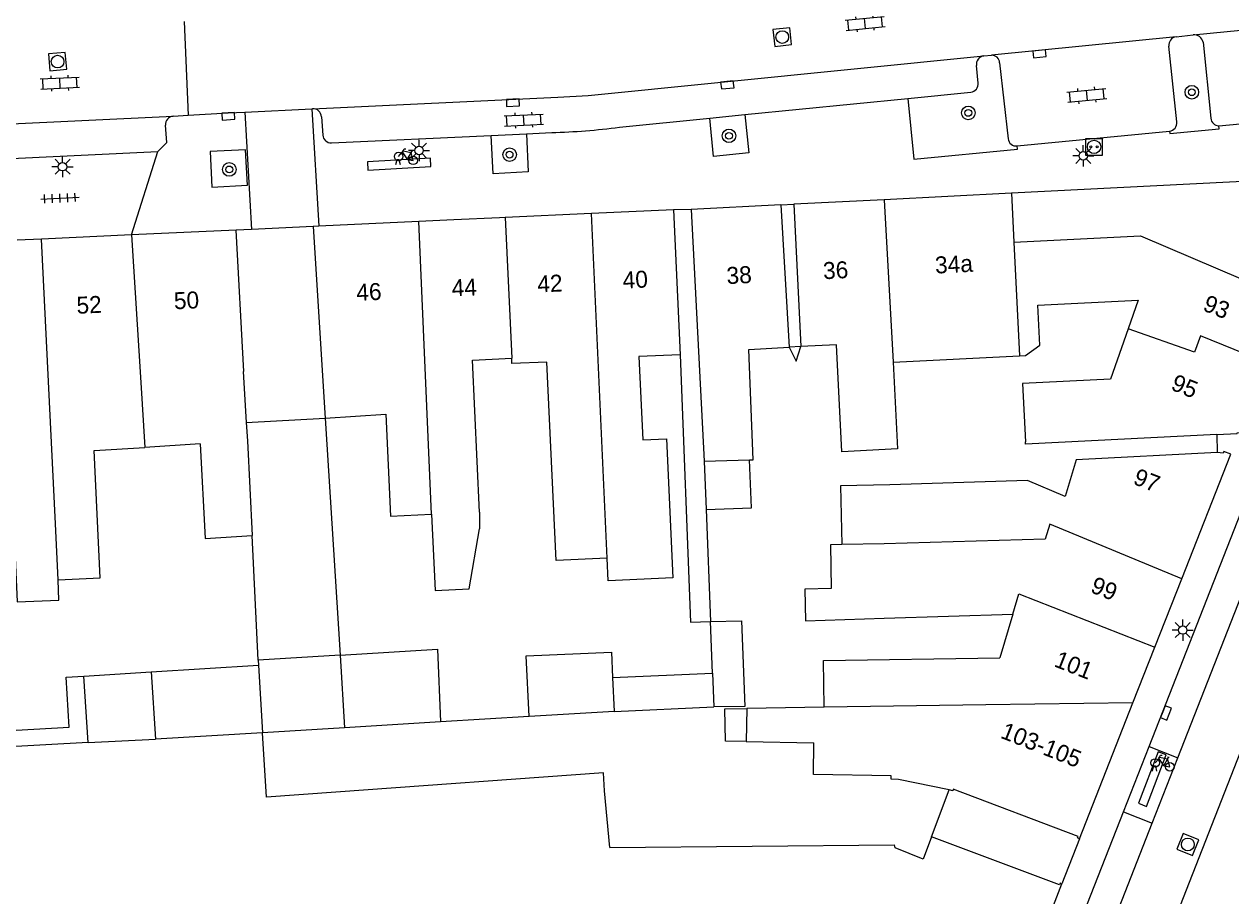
# Model space of a CAD drawing. Extents: x 132998 to 136004, y 396998 to 398512.
# Drawn here: x 134606.6 to 134677.7, y 397312.5 to 397363.8 of the extents above; entities that cross this region are included whole.
import ezdxf

# ---------------------------------------------------------------- set-up
doc = ezdxf.new("R2010")
doc.units = 0
for name, color, linetype in [('gg-afsc-erfafscheiding', 7, 'Continuous'), ('gg-afsc-hekwerk', 7, 'Continuous'), ('gg-anno-huisnummerreeks BGT', 7, 'Continuous'), ('gg-bbg-bijgebouw', 7, 'Continuous'), ('gg-bbg-gedigitaliseerde bebouwing', 7, 'Continuous'), ('gg-bbg-gedigitaliseerde bebouwing onder overbouw', 7, 'Continuous'), ('gg-bbg-gedigitaliseerde bijgebouw', 7, 'Continuous'), ('gg-bbg-gedigitaliseerde overbouw', 7, 'Continuous'), ('gg-bbg-hoofdgebouw', 7, 'Continuous'), ('gg-bbg-luifel en loopbrug', 7, 'Continuous'), ('gg-bbg-onder overbouw', 7, 'Continuous'), ('gg-bbg-pand overbouw', 7, 'Continuous'), ('gg-bbg-tussenscheiding', 7, 'Continuous'), ('gg-knt-verharding', 7, 'Continuous'), ('gg-knt-verharding nz', 7, 'Continuous'), ('gt-grn-weggrens', 7, 'Continuous'), ('gt-symb-boom', 7, 'Continuous'), ('gt-symb-fietsenrek', 7, 'Continuous'), ('gt-symb-klinker verharding', 7, 'Continuous'), ('gt-symb-kolk', 7, 'Continuous'), ('gt-symb-laadpunt elektrisch vervoer', 7, 'Continuous'), ('gt-symb-lichtmast', 7, 'Continuous'), ('gt-symb-rioolschacht', 7, 'Continuous'), ('gt-symb-tegel verharding', 7, 'Continuous')]:
    doc.layers.add(name, color=color, linetype=linetype)

# ---------------------------------------------------------------- blocks, each defined once
blk = doc.blocks.new('gt0-BOOM')
at = {"layer": 'gt-symb-boom'}
for radius in [0.4, 0.2]:
    blk.add_circle((0, 0), radius, dxfattribs=at)
blk = doc.blocks.new('gt0-FREK')
at = {"layer": 'gt-symb-fietsenrek'}
for p, q in [((0.259, 0.762), (0.294, 0.823)), ((0.54, 0.335), (0.259, 0.762)), ((0.294, 0.823), (0.767, 0.714)), ((0.767, 0.714), (0.54, 0.335)), ((0.757, 0.841), (0.866, 0.816)), ((0.767, 0.714), (0.84, 0.822)), ((0.895, 0.252), (0.767, 0.714))]:
    blk.add_line(p, q, dxfattribs=at)
for points in [[(0.036, 0.476), (0.228, 0.708), (0.259, 0.762)], [(0.294, 0.823), (0.36, 0.937), (0.452, 0.935)], [(-0.124, 0), (-0.047, 0.312), (0.053, 0.312), (0.12, 0)], [(0.54, 0.335), (0.555, 0.305), (0.895, 0.252)]]:
    blk.add_lwpolyline(points, dxfattribs=at)
for centre in [(0.036, 0.476), (0.895, 0.252)]:
    blk.add_circle(centre, 0.252, dxfattribs=at)
blk = doc.blocks.new('gt0-KOLK')
at = {"layer": 'gt-symb-kolk'}
blk.add_lwpolyline([(0, 0), (0.375, 0), (0.375, 0.4), (-0.375, 0.4), (-0.375, 0), (0, 0)], dxfattribs=at)
blk = doc.blocks.new('gt0-LMAST')
at = {"layer": 'gt-symb-lichtmast'}
for p, q in [((-0.182, 0.173), (-0.447, 0.438)), ((-0.005, 0.246), (-0.005, 0.621)), ((0.172, 0.173), (0.437, 0.438)), ((-0.255, -0.004), (-0.63, -0.004)), ((-0.182, -0.181), (-0.447, -0.446)), ((-0.005, -0.254), (-0.005, -0.629)), ((0.437, -0.446), (0.172, -0.181)), ((0.245, -0.004), (0.62, -0.004))]:
    blk.add_line(p, q, dxfattribs=at)
blk.add_circle((-0.005, -0.004), 0.25, dxfattribs=at)
blk = doc.blocks.new('gt0-LEV')
at = {"layer": 'gt-symb-laadpunt elektrisch vervoer'}
blk.add_lwpolyline([(-0.486, 0.501), (0.486, 0.501), (0.486, -0.499), (-0.486, -0.499)], close=True, dxfattribs=at)
for centre, radius in [((0, 0), 0.393), ((-0.186, 0), 0.0566), ((0.186, 0), 0.0566)]:
    blk.add_circle(centre, radius, dxfattribs=at)
blk = doc.blocks.new('gt0-KL1')
at = {"layer": 'gt-symb-klinker verharding'}
for p, q in [((-1.15, 0.3), (1.15, 0.3)), ((-1, -0.3), (-1, 0.3)), ((-0.5, 0.3), (-0.5, 0.45)), ((0, -0.3), (0, 0.3)), ((0.5, 0.3), (0.5, 0.45)), ((1, -0.3), (1, 0.3)), ((-1.15, -0.3), (1.15, -0.3)), ((-0.5, -0.45), (-0.5, -0.3)), ((0.5, -0.45), (0.5, -0.3))]:
    blk.add_line(p, q, dxfattribs=at)
blk = doc.blocks.new('gt0-RS')
at = {"layer": 'gt-symb-rioolschacht'}
blk.add_lwpolyline([(-0.5, -0.5), (0.5, -0.5), (0.5, 0.5), (-0.5, 0.5)], close=True, dxfattribs=at)
blk.add_circle((0, 0), 0.375, dxfattribs=at)
blk = doc.blocks.new('gt0-TEG1')
at = {"layer": 'gt-symb-tegel verharding'}
for p, q in [((-1.125, 0), (1.125, 0)), ((-0.9, -0.25), (-0.9, 0.25)), ((-0.45, -0.25), (-0.45, 0.25)), ((0, -0.25), (0, 0.25)), ((0.45, -0.25), (0.45, 0.25)), ((0.9, -0.25), (0.9, 0.25))]:
    blk.add_line(p, q, dxfattribs=at)

msp = doc.modelspace()

# ---------------------------------------------------------------- linework, layer by layer
at = {"layer": 'gg-afsc-erfafscheiding'}
for p, q in [((134676.89, 397339.647), (134676.922, 397338.586)), ((134646.803, 397335.231), (134647.06, 397328.639)), ((134636.389, 397323.036), (134631.166, 397322.721))]:
    msp.add_line(p, q, dxfattribs=at)
for points in [[(134651.709, 397344.797), (134652.108, 397343.971), (134652.395, 397344.833)], [(134645.273, 397344.354), (134645.887, 397328.593), (134647.06, 397328.639)], [(134602.963, 397339.225), (134604.055, 397322.119), (134609.282, 397322.413), (134609.097, 397325.362), (134610.145, 397325.428)]]:
    msp.add_lwpolyline(points, dxfattribs=at)
at = {"layer": 'gg-afsc-hekwerk'}
msp.add_line((134645.92, 397352.91), (134644.88, 397352.89), dxfattribs=at)
at = {"layer": 'gg-bbg-bijgebouw'}
for p, q in [((134620.015, 397351.74), (134619.121, 397351.699)), ((134623.652, 397351.909), (134620.015, 397351.74))]:
    msp.add_line(p, q, dxfattribs=at)
at = {"layer": 'gg-bbg-gedigitaliseerde bebouwing'}
for p, q in [((134644.88, 397352.89), (134645.273, 397344.354)), ((134645.92, 397352.91), (134646.692, 397338.094)), ((134657.821, 397343.913), (134665.276, 397344.29)), ((134619.523, 397343.36), (134619.565, 397343.362)), ((134617.002, 397339.102), (134613.741, 397338.898)), ((134633.464, 397335.09), (134633.464, 397334.09)), ((134657.307, 397328.827), (134664.885, 397329.069)), ((134664.885, 397329.069), (134664.117, 397326.496)), ((134649.205, 397323.523), (134649.172, 397321.567)), ((134653.754, 397323.588), (134649.205, 397323.523)), ((134610.391, 397321.511), (134597.789, 397320.802)), ((134649.172, 397321.567), (134653.157, 397321.499)), ((134641.125, 397315.322), (134640.816, 397318.666)), ((134641.125, 397315.322), (134657.905, 397315.479))]:
    msp.add_line(p, q, dxfattribs=at)
for points in [[(134665.276, 397344.29), (134665.617, 397344.307), (134666.467, 397344.918), (134666.348, 397347.267), (134672.267, 397347.566), (134671.674, 397345.875)], [(134671.674, 397345.875), (134670.637, 397342.915), (134665.444, 397342.653), (134665.618, 397339.216)], [(134649.365, 397338.157), (134649.58, 397338.162), (134649.319, 397344.671), (134651.709, 397344.797)], [(134657.821, 397343.913), (134658.08, 397338.802), (134654.8, 397338.637), (134654.481, 397344.943), (134652.395, 397344.833)], [(134633.464, 397335.09), (134633.05, 397344.036), (134635.351, 397344.142)], [(134640.977, 397332.372), (134637.965, 397332.234), (134637.43, 397343.924), (134635.366, 397343.828), (134635.351, 397344.142)], [(134645.273, 397344.354), (134642.852, 397344.243), (134643.076, 397339.336), (134644.464, 397339.399), (134644.838, 397331.213), (134641.038, 397331.04), (134640.977, 397332.372)], [(134624.36, 397340.624), (134627.937, 397340.848), (134628.214, 397334.847), (134630.635, 397334.959)], [(134676.89, 397339.647), (134665.625, 397339.077), (134665.618, 397339.216)], [(134602.963, 397339.225), (134605.781, 397339.355), (134606.224, 397329.789), (134608.68, 397329.902), (134608.625, 397331.1)], [(134608.625, 397331.1), (134611.105, 397331.214), (134610.758, 397338.711), (134613.741, 397338.898)], [(134617.002, 397339.102), (134617.283, 397333.524), (134620.056, 397333.698)], [(134676.922, 397338.586), (134668.603, 397338.165), (134667.964, 397336.006), (134665.753, 397336.955), (134657.64, 397336.692)], [(134657.64, 397336.692), (134654.726, 397336.63), (134654.796, 397333.168)], [(134630.635, 397334.959), (134630.843, 397330.464), (134632.841, 397330.556), (134633.464, 397334.09)], [(134654.796, 397333.168), (134654.133, 397333.154), (134654.185, 397330.589), (134652.617, 397330.539), (134652.654, 397328.678), (134657.307, 397328.827)], [(134653.754, 397323.588), (134653.714, 397326.347), (134664.117, 397326.496)], [(134624.987, 397318.59), (134620.907, 397318.296), (134620.678, 397322.089)], [(134640.816, 397318.666), (134640.769, 397319.726), (134624.987, 397318.59)]]:
    msp.add_lwpolyline(points, dxfattribs=at)
at = {"layer": 'gg-bbg-gedigitaliseerde bebouwing onder overbouw'}
for p, q in [((134651.211, 397353.177), (134651.709, 397344.797)), ((134651.97, 397353.215), (134652.395, 397344.833))]:
    msp.add_line(p, q, dxfattribs=at)
at = {"layer": 'gg-bbg-gedigitaliseerde bijgebouw'}
for p, q in [((134624.36, 397340.624), (134625.237, 397326.657)), ((134646.692, 397338.094), (134646.803, 397335.231)), ((134620.42, 397326.367), (134620.056, 397333.698)), ((134647.177, 397325.604), (134647.06, 397328.639)), ((134625.237, 397326.657), (134630.978, 397327.003)), ((134630.978, 397327.003), (134631.166, 397322.721)), ((134620.42, 397326.367), (134620.438, 397326.072)), ((134636.389, 397323.036), (134636.213, 397326.608)), ((134610.145, 397325.428), (134614.11, 397325.676)), ((134610.391, 397321.511), (134610.145, 397325.428)), ((134614.11, 397325.676), (134620.438, 397326.072)), ((134641.301, 397325.345), (134647.177, 397325.604)), ((134641.391, 397323.337), (134636.389, 397323.036)), ((134641.391, 397323.337), (134647.254, 397323.61)), ((134631.166, 397322.721), (134625.505, 397322.38)), ((134625.505, 397322.38), (134620.678, 397322.089))]:
    msp.add_line(p, q, dxfattribs=at)
for points in [[(134646.803, 397335.231), (134649.478, 397335.335), (134649.365, 397338.157)], [(134647.06, 397328.639), (134648.892, 397328.671), (134649.086, 397323.642), (134647.254, 397323.61)], [(134636.213, 397326.608), (134641.234, 397326.829), (134641.301, 397325.345)]]:
    msp.add_lwpolyline(points, dxfattribs=at)
at = {"layer": 'gg-bbg-gedigitaliseerde overbouw'}
for p, q in [((134652.395, 397344.833), (134651.709, 397344.797)), ((134660.094, 397315.956), (134661.136, 397318.717))]:
    msp.add_line(p, q, dxfattribs=at)
at = {"layer": 'gg-bbg-hoofdgebouw'}
for p, q in [((134664.796, 397353.864), (134657.293, 397353.485)), ((134651.211, 397353.177), (134645.92, 397352.91)), ((134657.293, 397353.485), (134651.97, 397353.215)), ((134634.963, 397352.432), (134634.633, 397352.417)), ((134640.046, 397352.667), (134634.963, 397352.432)), ((134644.88, 397352.89), (134640.046, 397352.667)), ((134619.121, 397351.699), (134612.958, 397351.414)), ((134623.989, 397351.925), (134623.652, 397351.909)), ((134629.888, 397352.197), (134623.989, 397351.925)), ((134607.644, 397351.169), (134606.207, 397351.102)), ((134612.958, 397351.414), (134607.644, 397351.169)), ((134673.246, 397327.129), (134674.833, 397331.159)), ((134671.954, 397323.849), (134673.246, 397327.129)), ((134668.803, 397315.846), (134671.954, 397323.849)), ((134665.578, 397307.548), (134667.761, 397313.185))]:
    msp.add_line(p, q, dxfattribs=at)
for points in [[(134682.107, 397354.467), (134681.92, 397354.73), (134664.796, 397353.864)], [(134634.633, 397352.417), (134631.935, 397352.292), (134629.888, 397352.197)], [(134676.89, 397339.647), (134678.095, 397339.708), (134678.094, 397339.758), (134678.257, 397339.764), (134679.899, 397343.85)], [(134674.833, 397331.159), (134677.72, 397338.49), (134677.311, 397338.655), (134677.273, 397338.562), (134676.922, 397338.586)], [(134661.136, 397318.717), (134658.146, 397319.331), (134657.71, 397319.347), (134657.702, 397319.541), (134653.125, 397319.619), (134653.157, 397321.499)], [(134660.094, 397315.956), (134659.596, 397314.636), (134657.941, 397315.309), (134657.905, 397315.479)]]:
    msp.add_lwpolyline(points, dxfattribs=at)
at = {"layer": 'gg-bbg-luifel en loopbrug'}
msp.add_lwpolyline([(134649.172, 397321.567), (134647.941, 397321.588), (134647.914, 397323.504), (134649.205, 397323.523)], dxfattribs=at)
at = {"layer": 'gg-bbg-onder overbouw'}
for points in [[(134668.803, 397315.846), (134668.695, 397315.892), (134668.73, 397315.975), (134661.355, 397318.756), (134661.345, 397318.674), (134661.136, 397318.717)], [(134667.761, 397313.185), (134667.67, 397313.221), (134667.633, 397313.128), (134660.094, 397315.956)]]:
    msp.add_lwpolyline(points, dxfattribs=at)
at = {"layer": 'gg-bbg-pand overbouw'}
for p, q in [((134651.211, 397353.177), (134651.97, 397353.215)), ((134668.803, 397315.846), (134667.761, 397313.185))]:
    msp.add_line(p, q, dxfattribs=at)
at = {"layer": 'gg-bbg-tussenscheiding'}
for p, q in [((134664.796, 397353.864), (134664.941, 397350.979)), ((134657.293, 397353.485), (134657.821, 397343.913)), ((134634.963, 397352.432), (134635.351, 397344.142)), ((134640.977, 397332.372), (134640.046, 397352.667)), ((134619.565, 397343.362), (134619.121, 397351.699)), ((134623.652, 397351.909), (134624.36, 397340.624)), ((134630.635, 397334.959), (134629.888, 397352.197)), ((134664.941, 397350.979), (134665.276, 397344.29)), ((134619.523, 397343.36), (134619.71, 397340.37)), ((134619.71, 397340.37), (134624.36, 397340.624)), ((134646.692, 397338.094), (134649.365, 397338.157)), ((134625.237, 397326.657), (134620.42, 397326.367)), ((134625.237, 397326.657), (134625.505, 397322.38)), ((134614.11, 397325.676), (134614.359, 397321.711)), ((134620.438, 397326.072), (134620.678, 397322.089)), ((134647.177, 397325.604), (134647.254, 397323.61)), ((134641.301, 397325.345), (134641.391, 397323.337)), ((134620.678, 397322.089), (134614.359, 397321.711)), ((134610.391, 397321.511), (134614.359, 397321.711))]:
    msp.add_line(p, q, dxfattribs=at)
for points in [[(134608.625, 397331.1), (134608.472, 397334.397), (134607.644, 397351.169)], [(134612.958, 397351.414), (134613.502, 397342.718), (134613.741, 397338.898)], [(134664.941, 397350.979), (134672.409, 397351.353), (134681.38, 397347.534)], [(134679.899, 397343.85), (134675.927, 397345.466), (134675.573, 397344.509), (134671.674, 397345.875)], [(134619.71, 397340.37), (134619.779, 397339.276), (134620.056, 397333.698)], [(134674.833, 397331.159), (134667.05, 397334.368), (134666.779, 397333.494), (134657.307, 397333.221), (134654.796, 397333.168)], [(134664.885, 397329.069), (134665.239, 397330.265), (134673.246, 397327.129)], [(134671.954, 397323.849), (134663.289, 397323.725), (134653.754, 397323.588)]]:
    msp.add_lwpolyline(points, dxfattribs=at)
at = {"layer": 'gg-knt-verharding'}
for p, q in [((134616.049, 397363.982), (134616.288, 397358.464)), ((134674.498, 397363.076), (134675.499, 397363.198)), ((134674.534, 397358.066), (134674.068, 397362.525)), ((134676.095, 397362.759), (134676.54, 397358.288)), ((134663.164, 397361.954), (134663.625, 397361.992)), ((134662.827, 397360.359), (134662.741, 397361.387)), ((134664.101, 397361.553), (134664.611, 397357.081)), ((134658.685, 397359.453), (134662.403, 397359.824)), ((134619.639, 397358.648), (134623.572, 397358.842)), ((134623.572, 397358.842), (134623.62, 397358.844)), ((134649.094, 397358.498), (134658.685, 397359.453)), ((134615.4, 397358.413), (134616.288, 397358.464)), ((134624.15, 397358.374), (134624.217, 397357.294)), ((134641.7, 397357.761), (134647.017, 397358.291)), ((134647.017, 397358.291), (134649.094, 397358.498)), ((134677.014, 397357.834), (134681.058, 397358.209)), ((134636.221, 397357.374), (134637.711, 397357.445)), ((134665.133, 397356.659), (134674.108, 397357.519)), ((134624.735, 397356.831), (134634.147, 397357.276)), ((134634.147, 397357.276), (134636.221, 397357.374)), ((134604.35, 397355.83), (134614.496, 397356.329)), ((134672.909, 397321.28), (134683.194, 397347.521)), ((134674.595, 397320.618), (134684.891, 397346.856)), ((134671.397, 397317.422), (134672.909, 397321.28)), ((134673.082, 397316.761), (134674.595, 397320.618)), ((134669.064, 397311.47), (134671.397, 397317.422)), ((134670.746, 397310.81), (134673.082, 397316.761))]:
    msp.add_line(p, q, dxfattribs=at)
for points in [[(134658.685, 397359.453), (134659.042, 397355.868), (134665.152, 397356.464), (134665.133, 397356.659)], [(134616.288, 397358.464), (134618.644, 397358.599), (134619.639, 397358.648)], [(134649.094, 397358.498), (134649.318, 397356.253), (134647.242, 397356.037), (134647.017, 397358.291)], [(134614.496, 397356.329), (134615.024, 397356.854), (134614.956, 397357.881)], [(134674.108, 397357.519), (134674.12, 397357.387), (134677.03, 397357.656), (134677.014, 397357.834)], [(134636.221, 397357.374), (134636.327, 397355.129), (134634.254, 397355.013), (134634.147, 397357.276)], [(134617.581, 397356.322), (134617.691, 397354.232), (134619.785, 397354.344), (134619.675, 397356.433), (134617.581, 397356.322)]]:
    msp.add_lwpolyline(points, dxfattribs=at)
for centre, radius, start, end in [((134674.567, 397362.579), 0.502, 97.94134, 186.12176), ((134675.542, 397362.633), 0.567, 12.88085, 94.37012), ((134663.222, 397361.469), 0.488, 96.84574, 189.70605), ((134663.647, 397361.538), 0.455, 1.89136, 92.73988), ((134662.37, 397360.285), 0.463, 274.04396, 9.16075), ((134623.635, 397358.327), 0.517, 5.22508, 91.64219), ((134615.472, 397357.902), 0.516, 97.99479, 182.30937), ((134677.047, 397358.343), 0.51, 186.2119, 266.25737), ((134636.991, 397391.872), 34.434, 271.19844, 277.86034), ((134674.058, 397357.997), 0.481, 275.92233, 8.25523), ((134624.729, 397357.346), 0.515, 185.76072, 270.65717), ((134665.049, 397357.089), 0.438, 181.05171, 281.04212)]:
    msp.add_arc(centre, radius, start, end, dxfattribs=at)
at = {"layer": 'gg-knt-verharding nz'}
for p, q in [((134674.498, 397363.076), (134663.625, 397361.992)), ((134675.499, 397363.198), (134681.437, 397363.77)), ((134600.168, 397357.691), (134615.4, 397358.413)), ((134672.909, 397321.28), (134674.595, 397320.618)), ((134671.397, 397317.422), (134673.082, 397316.761))]:
    msp.add_line(p, q, dxfattribs=at)
for points in [[(134623.62, 397358.844), (134638.075, 397359.518), (134639.862, 397359.615), (134663.164, 397361.954)], [(134626.85, 397355.726), (134626.877, 397355.227), (134630.595, 397355.432), (134630.567, 397355.931), (134626.85, 397355.726)], [(134689.533, 397349.655), (134666.098, 397289.855), (134661.856, 397278.926)], [(134672.293, 397317.93), (134672.76, 397317.741), (134673.918, 397320.779), (134673.451, 397320.969), (134672.293, 397317.93)]]:
    msp.add_lwpolyline(points, dxfattribs=at)
at = {"layer": 'gt-grn-weggrens'}
for p, q in [((134623.572, 397358.842), (134623.572, 397358.84)), ((134623.572, 397358.84), (134623.989, 397351.925)), ((134619.639, 397358.648), (134620.015, 397351.74)), ((134612.958, 397351.414), (134614.496, 397356.329))]:
    msp.add_line(p, q, dxfattribs=at)

# ---------------------------------------------------------------- block references
at = {"layer": 'gt-symb-boom'}
for p in [(134675.424, 397359.817), (134662.256, 397358.599), (134648.155, 397357.248), (134635.229, 397356.14), (134618.714, 397355.269)]:
    msp.add_blockref('gt0-BOOM', p, dxfattribs=at)
at = {"layer": 'gt-symb-fietsenrek'}
for p in [(134628.655, 397355.551), (134673.229, 397319.832)]:
    msp.add_blockref('gt0-FREK', p, dxfattribs=at)
at = {"layer": 'gt-symb-klinker verharding'}
for p, rotation in [((134656.177, 397363.868), 5.625060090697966), ((134608.735, 397360.352), 2.6936110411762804), ((134669.244, 397359.635), 5.568024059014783), ((134636.068, 397358.175), 2.6936110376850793)]:
    msp.add_blockref('gt0-KL1', p, dxfattribs=dict(at, rotation=rotation))
at = {"layer": 'gt-symb-kolk'}
for p, rotation in [((134666.425, 397362.277), -174.35042898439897), ((134648.038, 397360.444), -174.16333579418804), ((134635.412, 397359.402), -177.29556831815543), ((134618.644, 397358.599), -176.72168516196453), ((134673.72, 397323.328), -111.46106358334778)]:
    msp.add_blockref('gt0-KOLK', p, dxfattribs=dict(at, rotation=rotation))
at = {"layer": 'gt-symb-laadpunt elektrisch vervoer'}
msp.add_blockref('gt0-LEV', (134669.664, 397356.598), dxfattribs=at)
at = {"layer": 'gt-symb-lichtmast'}
for p in [(134629.899, 397356.384), (134669.037, 397356.072), (134608.892, 397355.433), (134674.892, 397328.139)]:
    msp.add_blockref('gt0-LMAST', p, dxfattribs=at)
at = {"layer": 'gt-symb-rioolschacht'}
for p, rotation in [((134651.295, 397363.066), 5.982816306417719), ((134608.596, 397361.624), 4.775035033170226), ((134675.19, 397315.505), 68.59226005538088)]:
    msp.add_blockref('gt0-RS', p, dxfattribs=dict(at, rotation=rotation))
at = {"layer": 'gt-symb-tegel verharding', "rotation": 2.6936110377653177}
msp.add_blockref('gt0-TEG1', (134608.735, 397353.579), dxfattribs=at)

# ---------------------------------------------------------------- texts
at = {"layer": 'gg-anno-huisnummerreeks BGT'}
for s, rotation, p in [('38', 2.9, (134648.034, 397348.511)), ('36', 2.9, (134653.721, 397348.799)), ('34a', 2.9, (134660.32, 397349.132)), ('42', 2.6, (134636.885, 397348.017)), ('40', 2.6, (134641.912, 397348.25)), ('46', 2.6, (134626.219, 397347.524)), ('44', 2.6, (134631.839, 397347.784)), ('52', 2.6, (134609.732, 397346.762)), ('50', 2.6, (134615.471, 397347.027)), ('93', 338.1, (134676.011, 397346.985)), ('95', 338.1, (134674.134, 397342.315)), ('97', 338.5, (134671.906, 397336.763)), ('99', 338.5, (134669.394, 397330.386)), ('101', 338.5, (134667.255, 397326.014)), ('103-105', 338.5, (134664.095, 397321.805))]:
    msp.add_text(s, height=1, rotation=rotation, dxfattribs=at).set_placement(p)

doc.saveas('drawing.dxf')
